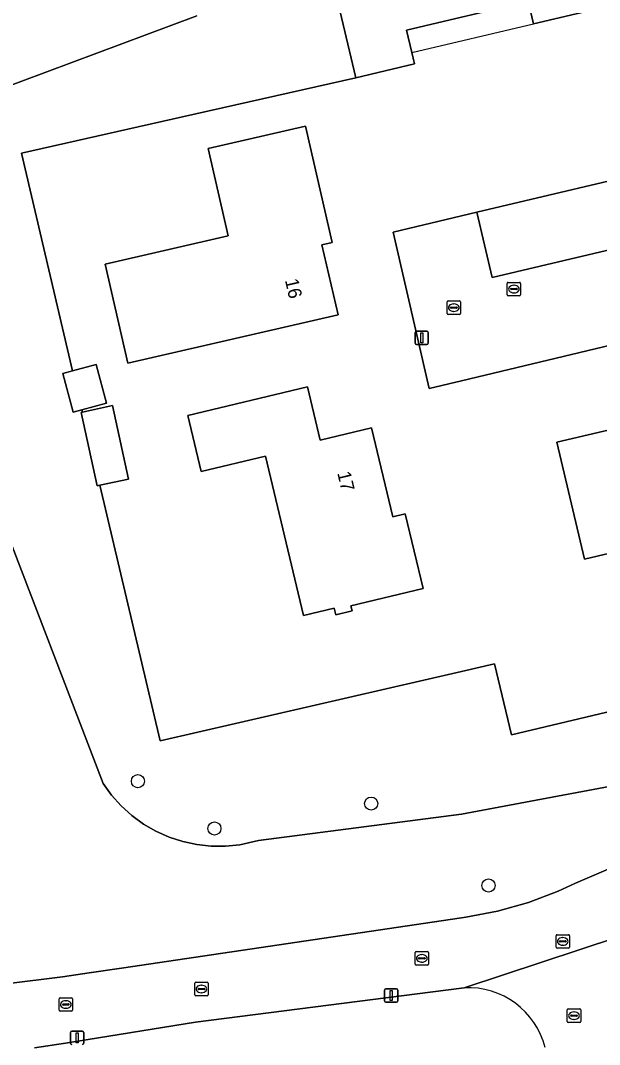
# Model space of a CAD drawing. Extents: x 162026 to 163502, y 387295 to 388169.
# Drawn here: x 162967.1 to 163010.3, y 387430.9 to 387507.2 of the extents above; entities that cross this region are included whole.
import ezdxf

# ---------------------------------------------------------------- set-up
doc = ezdxf.new("R2010")
doc.units = 0
for name, color, linetype in [('IMGEO_Boom', 7, 'Continuous'), ('IMGEO_Erf', 7, 'Continuous'), ('IMGEO_Groenvoorziening', 7, 'Continuous'), ('IMGEO_Kolk', 7, 'Continuous'), ('IMGEO_Lichtmast', 7, 'Continuous'), ('IMGEO_Pand', 7, 'Continuous'), ('IMGEO_Pand_nummerreeks', 7, 'Continuous'), ('IMGEO_Pand_overbouw', 7, 'Continuous'), ('IMGEO_Parkeervlak_open', 7, 'Continuous'), ('IMGEO_Rijbaan_lokaal_open', 7, 'Continuous'), ('IMGEO_Rioolput', 7, 'Continuous')]:
    doc.layers.add(name, color=color, linetype=linetype)

msp = doc.modelspace()

# ---------------------------------------------------------------- linework, layer by layer
at = {"layer": 'IMGEO_Boom'}
for centre in [(162975.893, 387450.498), (162993.28, 387448.831), (162981.594, 387446.975), (163002.02, 387442.73)]:
    msp.add_circle(centre, 0.489, dxfattribs=at)
at = {"layer": 'IMGEO_Erf'}
for points in [[(163010.137, 387508.063), (163005.376, 387506.936), (163004.982, 387508.603)], [(163000, 387507.424), (162995.917, 387506.457), (162996.311, 387504.79), (162996.51, 387503.95), (162992.142, 387502.916), (162979.211, 387500), (162967.214, 387497.295), (162971.029, 387481.079), (162972.782, 387481.544), (162973.548, 387478.658), (162971.714, 387478.171), (162971.753, 387478.003), (162974.003, 387478.49), (162975.19, 387473.015), (162973.043, 387472.549), (162977.552, 387453.496), (163000, 387458.68), (163002.459, 387459.248), (163003.726, 387453.942), (163019.422, 387457.676)], [(163023.471, 387485.946), (163000, 387480.329), (162997.604, 387479.756), (162994.906, 387491.42), (163000, 387492.625), (163001.155, 387492.898), (163015.878, 387496.381)]]:
    msp.add_lwpolyline(points, dxfattribs=at)
for points in [[(162990.808, 387485.255), (162975.151, 387481.649), (162973.451, 387489.03), (162982.632, 387491.145), (162981.135, 387497.646), (162988.372, 387499.313), (162990.372, 387490.631), (162989.61, 387490.455)], [(162995.812, 387470.419), (162997.142, 387464.863), (162991.774, 387463.578), (162991.868, 387463.184), (162990.633, 387462.888), (162990.511, 387463.396), (162988.241, 387462.853), (162985.401, 387474.723), (162980.619, 387473.579), (162979.623, 387477.74), (162988.541, 387479.874), (162989.489, 387475.914), (162993.312, 387476.829), (162994.898, 387470.201)], [(163019.965, 387473.555), (163018.982, 387473.325), (163021.817, 387461.225), (163014.476, 387459.504), (163014.361, 387459.993), (163014.404, 387460.003), (163016.065, 387460.393), (163015.512, 387462.752), (163015.202, 387462.679), (163014.862, 387464.129), (163015.192, 387464.207), (163014.248, 387468.236), (163012.524, 387467.832), (163009.174, 387467.047), (163007.129, 387475.772), (163012.945, 387477.135), (163012.763, 387477.913), (163018.622, 387479.286)]]:
    msp.add_lwpolyline(points, close=True, dxfattribs=at)
at = {"layer": 'IMGEO_Groenvoorziening'}
for points in [[(163019.422, 387457.676), (163003.726, 387453.942), (163002.459, 387459.248), (163000, 387458.68), (162977.552, 387453.496), (162973.043, 387472.549), (162972.848, 387472.507), (162971.661, 387477.983), (162971.753, 387478.003), (162971.714, 387478.171), (162971.069, 387478), (162970.304, 387480.887), (162971.029, 387481.079), (162967.214, 387497.295), (162979.211, 387500), (162992.142, 387502.916), (162990.01, 387511.923)], [(162980.284, 387507.524), (162961.638, 387500.588)], [(162961.638, 387500.588), (162980.284, 387507.524)], [(162965.365, 387471.001), (162973.299, 387450.326), (162973.928, 387449.457), (162974.643, 387448.659), (162975.439, 387447.939), (162976.305, 387447.307), (162977.233, 387446.769), (162978.212, 387446.33), (162979.231, 387445.997), (162980.279, 387445.772), (162981.346, 387445.657), (162982.418, 387445.655), (162983.485, 387445.765), (162984.887, 387446.086), (163000, 387448.033), (163016.176, 387451.073)], [(163016.176, 387451.073), (163000, 387448.033), (162984.887, 387446.086), (162983.485, 387445.765), (162982.418, 387445.655), (162981.346, 387445.657), (162980.279, 387445.772), (162979.231, 387445.997), (162978.212, 387446.33), (162977.233, 387446.769), (162976.305, 387447.307), (162975.439, 387447.939), (162974.643, 387448.659), (162973.928, 387449.457), (162973.299, 387450.326), (162965.365, 387471.001)], [(163004.993, 387441.455), (163007.225, 387442.304), (163008.501, 387442.896), (163022.592, 387448.938)], [(162966.062, 387435.405), (162970.282, 387435.92), (162972.264, 387436.214), (162974.679, 387436.571), (163000, 387440.322), (163000.346, 387440.37), (163002.694, 387440.808), (163004.993, 387441.455)], [(163000.218, 387435.101), (163000, 387435.073), (162980.182, 387432.545), (162970.493, 387430.973), (162968.188, 387430.619)]]:
    msp.add_lwpolyline(points, dxfattribs=at)
msp.add_arc((163000.54, 387429.239), 5.871, 13.83724, 93.14783, dxfattribs=at)
at = {"layer": 'IMGEO_Kolk'}
for p, q in [((163003.417, 387486.744), (163003.417, 387487.596)), ((163003.492, 387487.67), (163004.344, 387487.67)), ((163003.676, 387487.164), (163003.676, 387487.176)), ((163004.114, 387487.127), (163003.716, 387487.127)), ((163003.719, 387487.213), (163004.117, 387487.213)), ((163003.905, 387487.45), (163003.93, 387487.45)), ((163004.16, 387487.176), (163004.16, 387487.164)), ((163004.418, 387487.596), (163004.418, 387486.744)), ((163004.344, 387486.67), (163003.492, 387486.67)), ((163003.928, 387486.89), (163003.903, 387486.89)), ((162996.554, 387436.87), (162996.554, 387437.722)), ((162996.629, 387437.796), (162997.481, 387437.796)), ((162997.042, 387437.576), (162997.067, 387437.576)), ((162997.555, 387437.722), (162997.555, 387436.87)), ((162997.481, 387436.796), (162996.629, 387436.796)), ((162996.813, 387437.29), (162996.813, 387437.302)), ((162997.251, 387437.253), (162996.853, 387437.253)), ((162996.856, 387437.339), (162997.254, 387437.339)), ((162997.065, 387437.016), (162997.04, 387437.016)), ((162997.297, 387437.302), (162997.297, 387437.29)), ((162980.128, 387434.59), (162980.128, 387435.442)), ((162980.203, 387435.516), (162981.055, 387435.516)), ((162980.616, 387435.296), (162980.641, 387435.296)), ((162981.129, 387435.442), (162981.129, 387434.59)), ((162970.098, 387434.36), (162970.95, 387434.36)), ((162981.055, 387434.516), (162980.203, 387434.516)), ((162980.387, 387435.01), (162980.387, 387435.022)), ((162980.825, 387434.973), (162980.427, 387434.973)), ((162980.43, 387435.059), (162980.828, 387435.059)), ((162980.639, 387434.736), (162980.614, 387434.736)), ((162980.871, 387435.022), (162980.871, 387435.01)), ((162970.023, 387433.434), (162970.023, 387434.286)), ((162970.282, 387433.854), (162970.282, 387433.866)), ((162970.72, 387433.817), (162970.322, 387433.817)), ((162970.325, 387433.903), (162970.723, 387433.903)), ((162970.534, 387433.58), (162970.509, 387433.58)), ((162970.511, 387434.14), (162970.536, 387434.14)), ((162970.766, 387433.866), (162970.766, 387433.854)), ((162971.024, 387434.286), (162971.024, 387433.434)), ((162970.95, 387433.36), (162970.098, 387433.36)), ((163007.897, 387432.602), (163007.897, 387433.454)), ((163007.972, 387433.528), (163008.824, 387433.528)), ((163008.156, 387433.022), (163008.156, 387433.034)), ((163008.594, 387432.985), (163008.196, 387432.985)), ((163008.199, 387433.071), (163008.597, 387433.071)), ((163008.385, 387433.308), (163008.41, 387433.308)), ((163008.64, 387433.034), (163008.64, 387433.022)), ((163008.898, 387433.454), (163008.898, 387432.602)), ((163008.824, 387432.528), (163007.972, 387432.528)), ((163008.408, 387432.748), (163008.383, 387432.748))]:
    msp.add_line(p, q, dxfattribs=at)
for points in [[(163003.417, 387486.744), (163003.417, 387487.596)], [(163003.492, 387487.67), (163004.344, 387487.67)], [(163004.418, 387487.596), (163004.418, 387486.744)], [(163004.344, 387486.67), (163003.492, 387486.67)], [(162996.554, 387436.87), (162996.554, 387437.722)], [(162996.629, 387437.796), (162997.481, 387437.796)], [(162997.555, 387437.722), (162997.555, 387436.87)], [(162997.481, 387436.796), (162996.629, 387436.796)], [(162980.128, 387434.59), (162980.128, 387435.442)], [(162980.203, 387435.516), (162981.055, 387435.516)], [(162981.129, 387435.442), (162981.129, 387434.59)], [(162970.098, 387434.36), (162970.95, 387434.36)], [(162981.055, 387434.516), (162980.203, 387434.516)], [(162970.023, 387433.434), (162970.023, 387434.286)], [(162971.024, 387434.286), (162971.024, 387433.434)], [(162970.95, 387433.36), (162970.098, 387433.36)], [(163007.897, 387432.602), (163007.897, 387433.454)], [(163007.972, 387433.528), (163008.824, 387433.528)], [(163008.898, 387433.454), (163008.898, 387432.602)], [(163008.824, 387432.528), (163007.972, 387432.528)]]:
    msp.add_lwpolyline(points, dxfattribs=at)
for centre, radius, start, end in [((163003.494, 387487.594), 0.0765, 91.55205, 178.44795), ((163003.494, 387487.594), 0.0765, 91.55205, 178.44795), ((163003.716, 387487.173), 0.0403, 85.87752, 175.75265), ((163003.713, 387487.163), 0.0366, 178.93798, 274.71019), ((163004.117, 387487.17), 0.043, 264.86636, 352.45326), ((163004.121, 387487.175), 0.0386, 1.73085, 96.63898), ((163004.342, 387487.594), 0.0765, 1.55205, 88.44795), ((163004.342, 387487.594), 0.0765, 1.55205, 88.44795), ((163003.494, 387486.746), 0.0765, 181.55205, 268.44795), ((163003.494, 387486.746), 0.0765, 181.55205, 268.44795), ((163004.342, 387486.746), 0.0765, 271.55205, 358.44795), ((163004.342, 387486.746), 0.0765, 271.55205, 358.44795), ((162996.631, 387437.72), 0.0765, 91.55205, 178.44795), ((162996.631, 387437.72), 0.0765, 91.55205, 178.44795), ((162997.479, 387437.72), 0.0765, 1.55205, 88.44795), ((162997.479, 387437.72), 0.0765, 1.55205, 88.44795), ((162996.631, 387436.872), 0.0765, 181.55205, 268.44795), ((162996.631, 387436.872), 0.0765, 181.55205, 268.44795), ((162996.853, 387437.299), 0.0403, 85.87752, 175.75265), ((162996.85, 387437.289), 0.0366, 178.93798, 274.71019), ((162997.254, 387437.296), 0.043, 264.86636, 352.45326), ((162997.258, 387437.301), 0.0386, 1.73085, 96.63898), ((162997.479, 387436.872), 0.0765, 271.55205, 358.44795), ((162997.479, 387436.872), 0.0765, 271.55205, 358.44795), ((162980.205, 387435.44), 0.0765, 91.55205, 178.44795), ((162980.205, 387435.44), 0.0765, 91.55205, 178.44795), ((162981.053, 387435.44), 0.0765, 1.55205, 88.44795), ((162981.053, 387435.44), 0.0765, 1.55205, 88.44795), ((162970.1, 387434.284), 0.0765, 91.55205, 178.44795), ((162970.1, 387434.284), 0.0765, 91.55205, 178.44795), ((162970.948, 387434.284), 0.0765, 1.55205, 88.44795), ((162970.948, 387434.284), 0.0765, 1.55205, 88.44795), ((162980.205, 387434.592), 0.0765, 181.55205, 268.44795), ((162980.205, 387434.592), 0.0765, 181.55205, 268.44795), ((162980.427, 387435.019), 0.0403, 85.87752, 175.75265), ((162980.424, 387435.009), 0.0366, 178.93798, 274.71019), ((162980.828, 387435.016), 0.043, 264.86636, 352.45326), ((162980.832, 387435.021), 0.0386, 1.73085, 96.63898), ((162981.053, 387434.592), 0.0765, 271.55205, 358.44795), ((162981.053, 387434.592), 0.0765, 271.55205, 358.44795), ((162970.322, 387433.863), 0.0403, 85.87752, 175.75265), ((162970.319, 387433.853), 0.0366, 178.93798, 274.71019), ((162970.723, 387433.86), 0.043, 264.86636, 352.45326), ((162970.727, 387433.865), 0.0386, 1.73085, 96.63898), ((162970.1, 387433.436), 0.0765, 181.55205, 268.44795), ((162970.1, 387433.436), 0.0765, 181.55205, 268.44795), ((162970.948, 387433.436), 0.0765, 271.55205, 358.44795), ((162970.948, 387433.436), 0.0765, 271.55205, 358.44795), ((163007.974, 387433.452), 0.0765, 91.55205, 178.44795), ((163007.974, 387433.452), 0.0765, 91.55205, 178.44795), ((163008.196, 387433.031), 0.0403, 85.87752, 175.75265), ((163008.193, 387433.021), 0.0366, 178.93798, 274.71019), ((163008.597, 387433.028), 0.043, 264.86636, 352.45326), ((163008.601, 387433.033), 0.0386, 1.73085, 96.63898), ((163008.822, 387433.452), 0.0765, 1.55205, 88.44795), ((163008.822, 387433.452), 0.0765, 1.55205, 88.44795), ((163007.974, 387432.604), 0.0765, 181.55205, 268.44795), ((163007.974, 387432.604), 0.0765, 181.55205, 268.44795), ((163008.822, 387432.604), 0.0765, 271.55205, 358.44795), ((163008.822, 387432.604), 0.0765, 271.55205, 358.44795)]:
    msp.add_arc(centre, radius, start, end, dxfattribs=at)
for centre, major_axis, ratio, start_param, end_param in [((163003.904, 387487.17), (-0.387, 0.002), 0.722429, 4.712389, 7.853982), ((163003.929, 387487.17), (-0.39, 0.002), 0.717154, 1.570796, 4.712389), ((162997.041, 387437.296), (-0.387, 0.002), 0.722429, 4.712389, 7.853982), ((162997.066, 387437.296), (-0.39, 0.002), 0.717154, 1.570796, 4.712389), ((162980.615, 387435.016), (-0.387, 0.002), 0.722429, 4.712389, 7.853982), ((162980.64, 387435.016), (-0.39, 0.002), 0.717154, 1.570796, 4.712389), ((162970.51, 387433.86), (-0.387, 0.002), 0.722429, 4.712389, 7.853982), ((162970.535, 387433.86), (-0.39, 0.002), 0.717154, 1.570796, 4.712389), ((163008.384, 387433.028), (-0.387, 0.002), 0.722429, 4.712389, 7.853982), ((163008.409, 387433.028), (-0.39, 0.002), 0.717154, 1.570796, 4.712389)]:
    msp.add_ellipse(centre, major_axis=major_axis, ratio=ratio, start_param=start_param, end_param=end_param, dxfattribs=at)
at = {"layer": 'IMGEO_Lichtmast'}
for p, q in [((162996.549, 387483.128), (162996.549, 387483.928)), ((162996.549, 387483.928), (162996.549, 387483.128)), ((162996.649, 387484.028), (162997.439, 387484.028)), ((162997.439, 387484.028), (162996.649, 387484.028)), ((162997.539, 387483.928), (162997.539, 387483.128)), ((162997.539, 387483.128), (162997.539, 387483.928)), ((162997.439, 387483.028), (162996.649, 387483.028)), ((162996.649, 387483.028), (162997.439, 387483.028)), ((162994.279, 387434.13), (162994.279, 387434.93)), ((162994.279, 387434.93), (162994.279, 387434.13)), ((162994.379, 387435.03), (162995.169, 387435.03)), ((162995.169, 387435.03), (162994.379, 387435.03)), ((162995.269, 387434.93), (162995.269, 387434.13)), ((162995.269, 387434.13), (162995.269, 387434.93)), ((162995.169, 387434.03), (162994.379, 387434.03)), ((162994.379, 387434.03), (162995.169, 387434.03)), ((162970.861, 387430.976), (162970.861, 387431.776)), ((162970.861, 387431.776), (162970.861, 387430.976)), ((162970.961, 387431.876), (162971.751, 387431.876)), ((162971.751, 387431.876), (162970.961, 387431.876)), ((162971.851, 387431.776), (162971.851, 387430.976)), ((162971.851, 387430.976), (162971.851, 387431.776))]:
    msp.add_line(p, q, dxfattribs=at)
for points in [[(162996.969, 387483.903), (162997.119, 387483.903), (162997.119, 387483.153), (162996.969, 387483.153), (162996.969, 387483.903)], [(162994.699, 387434.905), (162994.849, 387434.905), (162994.849, 387434.155), (162994.699, 387434.155), (162994.699, 387434.905)], [(162971.281, 387431.751), (162971.431, 387431.751), (162971.431, 387431.001), (162971.281, 387431.001), (162971.281, 387431.751)]]:
    msp.add_lwpolyline(points, dxfattribs=at)
for centre, start, end in [((162996.649, 387483.928), 90, 180), ((162996.649, 387483.928), 90, 180), ((162997.439, 387483.928), 0, 90), ((162997.439, 387483.928), 360, 90), ((162996.649, 387483.128), 180, 270), ((162996.649, 387483.128), 180, 270), ((162997.439, 387483.128), 270, 0), ((162997.439, 387483.128), 270, 0), ((162994.379, 387434.93), 90, 180), ((162994.379, 387434.93), 90, 180), ((162995.169, 387434.93), 0, 90), ((162995.169, 387434.93), 360, 90), ((162994.379, 387434.13), 180, 270), ((162994.379, 387434.13), 180, 270), ((162995.169, 387434.13), 270, 0), ((162995.169, 387434.13), 270, 0), ((162970.961, 387431.776), 90, 180), ((162970.961, 387431.776), 90, 180), ((162971.751, 387431.776), 0, 90), ((162971.751, 387431.776), 360, 90), ((162970.961, 387430.976), 180, 270), ((162970.961, 387430.976), 180, 270), ((162971.751, 387430.976), 270, 0), ((162971.751, 387430.976), 270, 0)]:
    msp.add_arc(centre, 0.1, start, end, dxfattribs=at)
at = {"layer": 'IMGEO_Pand'}
for points in [[(162992.142, 387502.916), (162996.51, 387503.95), (162996.311, 387504.79), (162995.917, 387506.457), (163000, 387507.424), (163004.982, 387508.603), (163005.376, 387506.936), (163010.137, 387508.063), (163008.986, 387512.929), (163007.986, 387517.153), (163003.498, 387516.091), (163003.181, 387517.431), (163000, 387516.678), (162998.612, 387516.35), (162993.746, 387515.198), (162994.282, 387512.934), (162990.01, 387511.923)], [(162990.808, 387485.255), (162989.61, 387490.455), (162990.372, 387490.631), (162988.372, 387499.313), (162981.135, 387497.646), (162982.632, 387491.145), (162973.451, 387489.03), (162975.151, 387481.649)], [(162972.782, 387481.544), (162971.029, 387481.079), (162970.304, 387480.887), (162971.069, 387478), (162971.714, 387478.171), (162973.548, 387478.658)], [(162988.241, 387462.853), (162990.511, 387463.396), (162990.633, 387462.888), (162991.868, 387463.184), (162991.774, 387463.578), (162997.142, 387464.863), (162995.812, 387470.419), (162994.898, 387470.201), (162993.312, 387476.829), (162989.489, 387475.914), (162988.541, 387479.874), (162979.623, 387477.74), (162980.619, 387473.579), (162985.401, 387474.723)], [(163018.982, 387473.325), (163019.965, 387473.555), (163018.622, 387479.286), (163012.763, 387477.913), (163012.945, 387477.135), (163007.129, 387475.772), (163009.174, 387467.047), (163012.524, 387467.832), (163014.248, 387468.236), (163015.192, 387464.207), (163014.862, 387464.129), (163015.202, 387462.679), (163015.512, 387462.752), (163016.065, 387460.393), (163014.404, 387460.003), (163014.361, 387459.993), (163014.476, 387459.504), (163021.817, 387461.225)], [(162974.003, 387478.49), (162971.753, 387478.003), (162971.661, 387477.983), (162972.848, 387472.507), (162973.043, 387472.549), (162975.19, 387473.015)]]:
    msp.add_lwpolyline(points, close=True, dxfattribs=at)
at = {"layer": 'IMGEO_Pand_overbouw'}
msp.add_lwpolyline([(163005.376, 387506.936), (163004.982, 387508.603), (163000, 387507.424), (162995.917, 387506.457), (162996.311, 387504.79)], close=True, dxfattribs=at)
at = {"layer": 'IMGEO_Parkeervlak_open'}
msp.add_lwpolyline([(163001.155, 387492.898), (163002.307, 387488.033), (163017.03, 387491.516), (163015.878, 387496.381)], close=True, dxfattribs=at)
at = {"layer": 'IMGEO_Rijbaan_lokaal_open'}
for points in [[(163016.784, 387496.595), (163015.878, 387496.381), (163017.03, 387491.516), (163002.307, 387488.033), (163001.155, 387492.898), (163000, 387492.625), (162994.906, 387491.42), (162997.604, 387479.756), (163000, 387480.329), (163023.471, 387485.946)], [(162968.188, 387430.619), (162970.493, 387430.973), (162980.182, 387432.545), (163000, 387435.073), (163000.218, 387435.101), (163014.567, 387439.838), (163038.346, 387449.971), (163051.021, 387453.764), (163079.193, 387461.251), (163081.033, 387461.656), (163095.64, 387465.102), (163102.867, 387466.713), (163133.512, 387474.009)], [(163056.358, 387460.28), (163042.552, 387456.341), (163029.687, 387451.981), (163022.592, 387448.938), (163008.501, 387442.896), (163007.225, 387442.304), (163004.993, 387441.455), (163002.694, 387440.808), (163000.346, 387440.37), (163000, 387440.322), (162974.679, 387436.571), (162972.264, 387436.214), (162970.282, 387435.92), (162966.062, 387435.405)], [(163014.567, 387439.838), (163000.218, 387435.101)]]:
    msp.add_lwpolyline(points, dxfattribs=at)
msp.add_arc((163000.54, 387429.239), 5.871, 13.83724, 93.14783, dxfattribs=at)
at = {"layer": 'IMGEO_Rioolput'}
for p, q in [((162999.014, 387486.285), (162999.866, 387486.285)), ((162998.939, 387485.359), (162998.939, 387486.211)), ((162999.198, 387485.779), (162999.198, 387485.791)), ((162999.636, 387485.742), (162999.238, 387485.742)), ((162999.241, 387485.828), (162999.639, 387485.828)), ((162999.45, 387485.505), (162999.425, 387485.505)), ((162999.427, 387486.065), (162999.452, 387486.065)), ((162999.682, 387485.791), (162999.682, 387485.779)), ((162999.94, 387486.211), (162999.94, 387485.359)), ((162999.866, 387485.285), (162999.014, 387485.285)), ((163007.058, 387438.134), (163007.058, 387438.986)), ((163007.133, 387439.06), (163007.985, 387439.06)), ((163008.059, 387438.986), (163008.059, 387438.134)), ((163007.317, 387438.554), (163007.317, 387438.566)), ((163007.755, 387438.517), (163007.357, 387438.517)), ((163007.36, 387438.603), (163007.758, 387438.603)), ((163007.569, 387438.28), (163007.544, 387438.28)), ((163007.546, 387438.84), (163007.571, 387438.84)), ((163007.801, 387438.566), (163007.801, 387438.554)), ((163007.985, 387438.06), (163007.133, 387438.06))]:
    msp.add_line(p, q, dxfattribs=at)
for points in [[(162999.014, 387486.285), (162999.866, 387486.285)], [(162998.939, 387485.359), (162998.939, 387486.211)], [(162999.94, 387486.211), (162999.94, 387485.359)], [(162999.866, 387485.285), (162999.014, 387485.285)], [(163007.058, 387438.134), (163007.058, 387438.986)], [(163007.133, 387439.06), (163007.985, 387439.06)], [(163008.059, 387438.986), (163008.059, 387438.134)], [(163007.985, 387438.06), (163007.133, 387438.06)]]:
    msp.add_lwpolyline(points, dxfattribs=at)
for centre, radius, start, end in [((162999.016, 387486.209), 0.0765, 91.55205, 178.44795), ((162999.016, 387486.209), 0.0765, 91.55205, 178.44795), ((162999.864, 387486.209), 0.0765, 1.55205, 88.44795), ((162999.864, 387486.209), 0.0765, 1.55205, 88.44795), ((162999.238, 387485.788), 0.0403, 85.87752, 175.75265), ((162999.235, 387485.778), 0.0366, 178.93798, 274.71019), ((162999.639, 387485.785), 0.043, 264.86636, 352.45326), ((162999.643, 387485.79), 0.0386, 1.73085, 96.63898), ((162999.016, 387485.361), 0.0765, 181.55205, 268.44795), ((162999.016, 387485.361), 0.0765, 181.55205, 268.44795), ((162999.864, 387485.361), 0.0765, 271.55205, 358.44795), ((162999.864, 387485.361), 0.0765, 271.55205, 358.44795), ((163007.135, 387438.984), 0.0765, 91.55205, 178.44795), ((163007.135, 387438.984), 0.0765, 91.55205, 178.44795), ((163007.983, 387438.984), 0.0765, 1.55205, 88.44795), ((163007.983, 387438.984), 0.0765, 1.55205, 88.44795), ((163007.357, 387438.563), 0.0403, 85.87752, 175.75265), ((163007.354, 387438.553), 0.0366, 178.93798, 274.71019), ((163007.758, 387438.56), 0.043, 264.86636, 352.45326), ((163007.762, 387438.565), 0.0386, 1.73085, 96.63898), ((163007.135, 387438.136), 0.0765, 181.55205, 268.44795), ((163007.135, 387438.136), 0.0765, 181.55205, 268.44795), ((163007.983, 387438.136), 0.0765, 271.55205, 358.44795), ((163007.983, 387438.136), 0.0765, 271.55205, 358.44795)]:
    msp.add_arc(centre, radius, start, end, dxfattribs=at)
for centre, major_axis, ratio, start_param, end_param in [((162999.426, 387485.785), (-0.387, 0.002), 0.722429, 4.712389, 7.853982), ((162999.451, 387485.785), (-0.39, 0.002), 0.717154, 1.570796, 4.712389), ((163007.545, 387438.56), (-0.387, 0.002), 0.722429, 4.712389, 7.853982), ((163007.57, 387438.56), (-0.39, 0.002), 0.717154, 1.570796, 4.712389)]:
    msp.add_ellipse(centre, major_axis=major_axis, ratio=ratio, start_param=start_param, end_param=end_param, dxfattribs=at)

# ---------------------------------------------------------------- texts
at = {"layer": 'IMGEO_Pand_nummerreeks'}
for s, rotation, p in [('16', 282.97369, (162986.847, 387487.835)), ('17', 283.45715, (162990.745, 387473.466))]:
    msp.add_text(s, height=1, rotation=rotation, dxfattribs=at).set_placement(p)

doc.saveas('drawing.dxf')
